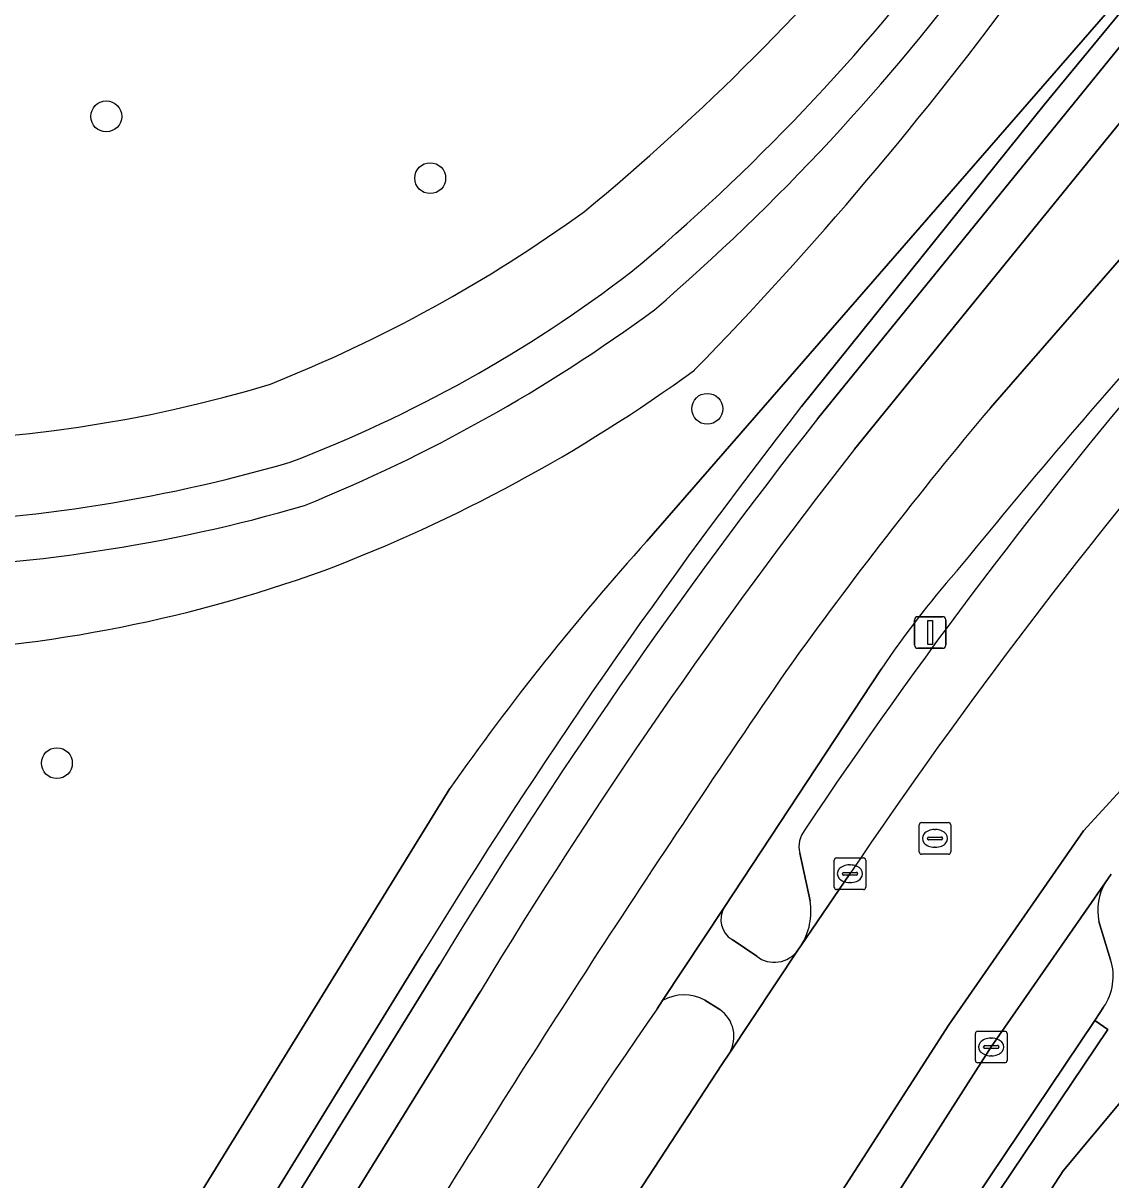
# Model space of a CAD drawing. Extents: x 162879 to 165540, y 384011 to 385181.
# Drawn here: x 164442.26 to 164476.72, y 384897.05 to 384933.68 of the extents above; entities that cross this region are included whole.
import ezdxf

# ---------------------------------------------------------------- set-up
doc = ezdxf.new("R2010")
doc.units = 0
for name, color, linetype in [('IMGEO_Boom', 7, 'Continuous'), ('IMGEO_Erf', 7, 'Continuous'), ('IMGEO_Fietspad_gesloten', 7, 'Continuous'), ('IMGEO_Fietspad_open', 7, 'Continuous'), ('IMGEO_Groenvoorziening', 7, 'Continuous'), ('IMGEO_Kolk', 7, 'Continuous'), ('IMGEO_Lichtmast', 7, 'Continuous'), ('IMGEO_Parkeervlak_open', 7, 'Continuous'), ('IMGEO_Rijbaan_lokaal_gesloten', 7, 'Continuous'), ('IMGEO_Rioolput', 7, 'Continuous'), ('IMGEO_Verkeerseiland_open', 7, 'Continuous'), ('IMGEO_Voetpad_gesloten', 7, 'Continuous'), ('IMGEO_Voetpad_open', 7, 'Continuous')]:
    doc.layers.add(name, color=color, linetype=linetype)

msp = doc.modelspace()

# ---------------------------------------------------------------- linework, layer by layer
at = {"layer": 'IMGEO_Boom'}
for centre in [(164444.894, 384930.728), (164455.157, 384928.773), (164463.933, 384921.469), (164443.331, 384910.246)]:
    msp.add_circle(centre, 0.489, dxfattribs=at)
at = {"layer": 'IMGEO_Erf'}
msp.add_lwpolyline([(164529.298, 384920.884), (164514.486, 384936.751), (164506.803, 384929.629), (164502.671, 384929.959), (164500, 384927.045), (164490.313, 384915.433), (164475.209, 384897.333), (164473.71, 384895.03), (164466.27, 384883.603), (164458.393, 384870.901), (164450.828, 384858.17), (164442.115, 384843.091), (164430.304, 384821.224), (164425.889, 384812.498), (164424.399, 384809.126), (164419.563, 384795.816), (164414.61, 384778.596)], dxfattribs=at)
at = {"layer": 'IMGEO_Fietspad_gesloten'}
for points in [[(164478.778, 384928.236), (164472.901, 384921.503)], [(164462.346, 384902.467), (164462.517, 384902.726), (164464.465, 384905.672), (164469.438, 384913.222)]]:
    msp.add_lwpolyline(points, dxfattribs=at)
for centre, radius, start, end in [((164638.379, 384781.239), 214.443, 138.12424, 140.95904), ((164577.211, 384833.884), 136.226, 139.96995, 144.37886), ((164494.591, 384896.274), 30.33, 138.652, 146.0282), ((164822.645, 384668.613), 432.08, 145.51947, 148.47611), ((164607.213, 384801.68), 176.478, 145.17301, 151.259)]:
    msp.add_arc(centre, radius, start, end, dxfattribs=at)
at = {"layer": 'IMGEO_Fietspad_open'}
for points in [[(164411.37, 384762.857), (164411.594, 384763.921), (164414.61, 384778.596), (164419.563, 384795.816), (164424.399, 384809.126), (164425.889, 384812.498), (164430.304, 384821.224), (164442.115, 384843.091), (164450.828, 384858.17), (164458.393, 384870.901), (164466.27, 384883.603), (164473.71, 384895.03), (164475.209, 384897.333), (164490.313, 384915.433), (164500, 384927.045), (164502.671, 384929.959), (164505.532, 384933.005), (164510.737, 384938.434), (164511.849, 384939.577), (164513.222, 384940.989), (164519.802, 384947.755)], [(164476.728, 384906.735), (164476.538, 384906.461)], [(164464.465, 384905.672), (164462.517, 384902.726)], [(164476.335, 384905.234), (164476.708, 384904.022)], [(164465.498, 384904.131), (164464.717, 384904.661)], [(164464.636, 384901.062), (164466.803, 384904.326)], [(164463.854, 384902.744), (164464.329, 384902.447)], [(164476.489, 384902.518), (164476.205, 384902.095), (164476.619, 384901.817), (164472.82, 384896.164), (164472.406, 384896.442), (164472.115, 384896), (164465.826, 384886.431), (164466.249, 384886.165), (164464.283, 384883.038), (164463.86, 384883.304), (164457.36, 384872.756), (164457.788, 384872.498), (164454.31, 384866.735), (164453.882, 384866.993), (164447.088, 384855.483)]]:
    msp.add_lwpolyline(points, dxfattribs=at)
for centre, radius, start, end in [((164478.099, 384905.572), 1.797, 150.355, 190.8567), ((164465.11, 384905.296), 0.747, 149.7451, 238.2474), ((164466.056, 384904.86), 0.918, 232.5645, 324.4326), ((164475.076, 384903.492), 1.716, 325.4332, 17.9973), ((164463.201, 384901.551), 1.36, 61.3314, 120.2112), ((164463.735, 384901.589), 1.043, 329.6724, 55.3239)]:
    msp.add_arc(centre, radius, start, end, dxfattribs=at)
at = {"layer": 'IMGEO_Groenvoorziening'}
for points in [[(164462.022, 384917.279), (164484.697, 384943.341), (164486.008, 384944.936), (164491.127, 384950.905), (164485.155, 384956.704), (164483.365, 384953.32), (164478.532, 384944.196), (164474.015, 384935.079)], [(164466.921, 384921.547), (164474.605, 384931.09), (164484.697, 384943.341), (164462.022, 384917.279)], [(164487.316, 384939.967), (164485.725, 384941.26), (164468.594, 384920.192)], [(164472.901, 384921.503), (164478.778, 384928.236)], [(164469.438, 384913.222), (164464.465, 384905.672)], [(164440.054, 384883.954), (164455.776, 384909.442)], [(164455.776, 384909.442), (164440.054, 384883.954)], [(164467.189, 384905.886), (164466.861, 384907.401)], [(164464.717, 384904.661), (164465.498, 384904.131)], [(164466.803, 384904.326), (164466.894, 384904.461)], [(164447.518, 384892.214), (164454.906, 384904.196)], [(164456.737, 384903.004), (164449.401, 384891.172)], [(164462.517, 384902.726), (164462.346, 384902.467)], [(164464.329, 384902.447), (164463.854, 384902.744)], [(164455.439, 384887.015), (164464.399, 384900.701), (164464.636, 384901.062)]]:
    msp.add_lwpolyline(points, dxfattribs=at)
for centre, radius, start, end in [((164410.857, 384987.215), 77.196, 309.58049, 320.36366), ((164410.857, 384987.215), 77.196, 309.58049, 320.36366), ((164419.966, 384975.63), 64.884, 309.81721, 323.07213), ((164417.215, 384976.981), 69.082, 310.70013, 323.50742), ((164380.531, 385003.61), 115.913, 315.72977, 323.75562), ((164380.531, 385003.61), 115.913, 315.72977, 323.75562), ((164433.124, 384964.935), 45.932, 291.6822, 305.8779), ((164433.124, 384964.935), 45.932, 291.6822, 305.8779), ((164435.324, 384960.108), 43.168, 290.9004, 307.3512), ((164431.968, 384965.755), 51.097, 292.0753, 306.3632), ((164638.379, 384781.239), 214.443, 138.12424, 140.95904), ((164601.093, 384818.692), 161.166, 139.38995, 146.29143), ((164433.93, 384963.386), 50.317, 290.7968, 306.0362), ((164433.93, 384963.386), 50.317, 290.7968, 306.0362), ((164437.912, 384962.34), 41.897, 252.863, 286.9034), ((164437.912, 384962.34), 41.897, 252.863, 286.9034), ((164612.201, 384808.11), 184.321, 142.01666, 148.58067), ((164577.211, 384833.884), 136.226, 139.96995, 144.37886), ((164606.493, 384812.38), 175.042, 141.98099, 148.81994), ((164436.967, 384966.893), 49.079, 255.5652, 286.2776), ((164437.073, 384966.915), 50.518, 255.564, 286.2047), ((164522.853, 384862.39), 81.934, 137.93938, 144.95173), ((164522.853, 384862.39), 81.934, 137.93938, 144.95173), ((164436.632, 384958.363), 44.667, 253.339, 289.8436), ((164436.632, 384958.363), 44.667, 253.339, 289.8436), ((164494.591, 384896.274), 30.33, 138.652, 146.0282), ((164822.645, 384668.613), 432.08, 145.51947, 148.47611), ((164467.666, 384907.607), 0.831, 140.6048, 194.321), ((164465.11, 384905.296), 0.747, 149.7451, 238.2474), ((164465.221, 384905.55), 1.997, 326.9345, 9.6735), ((164466.056, 384904.86), 0.918, 232.5645, 324.4326), ((164463.201, 384901.551), 1.36, 61.3314, 120.2112), ((164607.213, 384801.68), 176.478, 145.17301, 151.259), ((164463.735, 384901.589), 1.043, 329.6724, 55.3239)]:
    msp.add_arc(centre, radius, start, end, dxfattribs=at)
at = {"layer": 'IMGEO_Kolk'}
for p, q in [((164467.953, 384906.319), (164467.953, 384907.171)), ((164468.028, 384907.245), (164468.88, 384907.245)), ((164468.441, 384907.025), (164468.466, 384907.025)), ((164468.954, 384907.171), (164468.954, 384906.319)), ((164468.212, 384906.739), (164468.212, 384906.751)), ((164468.65, 384906.702), (164468.252, 384906.702)), ((164468.255, 384906.788), (164468.653, 384906.788)), ((164468.696, 384906.751), (164468.696, 384906.739)), ((164468.464, 384906.465), (164468.439, 384906.465)), ((164468.88, 384906.245), (164468.028, 384906.245)), ((164472.428, 384900.833), (164472.428, 384901.685)), ((164472.503, 384901.759), (164473.355, 384901.759)), ((164472.916, 384901.539), (164472.941, 384901.539)), ((164473.429, 384901.685), (164473.429, 384900.833)), ((164472.687, 384901.253), (164472.687, 384901.265)), ((164473.125, 384901.216), (164472.727, 384901.216)), ((164472.73, 384901.302), (164473.128, 384901.302)), ((164473.171, 384901.265), (164473.171, 384901.253)), ((164472.939, 384900.979), (164472.914, 384900.979)), ((164473.355, 384900.759), (164472.503, 384900.759))]:
    msp.add_line(p, q, dxfattribs=at)
for points in [[(164467.953, 384906.319), (164467.953, 384907.171)], [(164468.028, 384907.245), (164468.88, 384907.245)], [(164468.954, 384907.171), (164468.954, 384906.319)], [(164468.88, 384906.245), (164468.028, 384906.245)], [(164472.428, 384900.833), (164472.428, 384901.685)], [(164472.503, 384901.759), (164473.355, 384901.759)], [(164473.429, 384901.685), (164473.429, 384900.833)], [(164473.355, 384900.759), (164472.503, 384900.759)]]:
    msp.add_lwpolyline(points, dxfattribs=at)
for centre, radius, start, end in [((164468.03, 384907.169), 0.0765, 91.552, 178.448), ((164468.03, 384907.169), 0.0765, 91.552, 178.448), ((164468.878, 384907.169), 0.0765, 1.552, 88.448), ((164468.878, 384907.169), 0.0765, 1.552, 88.448), ((164468.252, 384906.748), 0.0403, 85.8775, 175.7526), ((164468.249, 384906.738), 0.0366, 178.938, 274.7102), ((164468.653, 384906.745), 0.043, 264.8664, 352.4533), ((164468.657, 384906.75), 0.0386, 1.7309, 96.639), ((164468.03, 384906.321), 0.0765, 181.552, 268.448), ((164468.03, 384906.321), 0.0765, 181.552, 268.448), ((164468.878, 384906.321), 0.0765, 271.552, 358.448), ((164468.878, 384906.321), 0.0765, 271.552, 358.448), ((164472.505, 384901.683), 0.0765, 91.552, 178.448), ((164472.505, 384901.683), 0.0765, 91.552, 178.448), ((164473.353, 384901.683), 0.0765, 1.552, 88.448), ((164473.353, 384901.683), 0.0765, 1.552, 88.448), ((164472.727, 384901.262), 0.0403, 85.8775, 175.7526), ((164472.724, 384901.252), 0.0366, 178.938, 274.7102), ((164473.128, 384901.259), 0.043, 264.8664, 352.4533), ((164473.132, 384901.264), 0.0386, 1.7309, 96.639), ((164472.505, 384900.835), 0.0765, 181.552, 268.448), ((164472.505, 384900.835), 0.0765, 181.552, 268.448), ((164473.353, 384900.835), 0.0765, 271.552, 358.448), ((164473.353, 384900.835), 0.0765, 271.552, 358.448)]:
    msp.add_arc(centre, radius, start, end, dxfattribs=at)
for centre, major_axis, ratio, start_param, end_param in [((164468.44, 384906.745), (-0.387, 0.002), 0.722429, 4.712389, 7.853982), ((164468.465, 384906.745), (-0.39, 0.002), 0.717154, 1.570796, 4.712389), ((164472.915, 384901.259), (-0.387, 0.002), 0.722429, 4.712389, 7.853982), ((164472.94, 384901.259), (-0.39, 0.002), 0.717154, 1.570796, 4.712389)]:
    msp.add_ellipse(centre, major_axis=major_axis, ratio=ratio, start_param=start_param, end_param=end_param, dxfattribs=at)
at = {"layer": 'IMGEO_Lichtmast'}
for p, q in [((164470.499, 384913.985), (164470.499, 384914.785)), ((164470.499, 384914.785), (164470.499, 384913.985)), ((164470.599, 384914.885), (164471.389, 384914.885)), ((164471.389, 384914.885), (164470.599, 384914.885)), ((164471.489, 384914.785), (164471.489, 384913.985)), ((164471.489, 384913.985), (164471.489, 384914.785)), ((164471.389, 384913.885), (164470.599, 384913.885)), ((164470.599, 384913.885), (164471.389, 384913.885))]:
    msp.add_line(p, q, dxfattribs=at)
msp.add_lwpolyline([(164470.919, 384914.76), (164471.069, 384914.76), (164471.069, 384914.01), (164470.919, 384914.01), (164470.919, 384914.76)], dxfattribs=at)
for centre, start, end in [((164470.599, 384914.785), 90, 180), ((164470.599, 384914.785), 90, 180), ((164471.389, 384914.785), 0, 90), ((164471.389, 384914.785), 360, 90), ((164470.599, 384913.985), 180, 270), ((164470.599, 384913.985), 180, 270), ((164471.389, 384913.985), 270, 0), ((164471.389, 384913.985), 270, 0)]:
    msp.add_arc(centre, 0.1, start, end, dxfattribs=at)
at = {"layer": 'IMGEO_Parkeervlak_open'}
for points in [[(164466.861, 384907.401), (164467.189, 384905.886)], [(164466.894, 384904.461), (164468.454, 384906.745)], [(164476.538, 384906.461), (164472.931, 384901.262), (164470.273, 384897.119), (164457.492, 384877.201), (164449.591, 384864.231), (164441.661, 384850.736), (164437.347, 384843.111), (164429.393, 384828.507), (164424.366, 384818.895), (164420.582, 384810.694), (164417.221, 384801.957), (164413.774, 384791.048), (164411.542, 384783.001), (164409.229, 384771.64)], [(164476.708, 384904.022), (164476.335, 384905.234)], [(164425.058, 384815.408), (164426.677, 384818.505), (164431.656, 384828.03), (164433.112, 384830.686), (164437.068, 384837.994), (164438.997, 384841.49), (164443.482, 384849.258), (164447.088, 384855.483), (164453.882, 384866.993), (164457.36, 384872.756), (164463.86, 384883.304), (164465.826, 384886.431), (164472.115, 384896), (164472.406, 384896.442), (164476.205, 384902.095), (164476.489, 384902.518)]]:
    msp.add_lwpolyline(points, dxfattribs=at)
for centre, radius, start, end in [((164601.093, 384818.692), 161.166, 139.38995, 146.29143), ((164611.306, 384810.276), 172.374, 139.48192, 145.96871), ((164467.666, 384907.607), 0.831, 140.6048, 194.321), ((164478.099, 384905.572), 1.797, 150.355, 190.8567), ((164465.221, 384905.55), 1.997, 326.9345, 9.6735), ((164475.076, 384903.492), 1.716, 325.4332, 17.9973)]:
    msp.add_arc(centre, radius, start, end, dxfattribs=at)
at = {"layer": 'IMGEO_Rijbaan_lokaal_gesloten'}
for points in [[(164430.673, 384833.693), (164447.441, 384863.285), (164464.442, 384890.858), (164468.976, 384897.91), (164471.584, 384901.964), (164475.854, 384908.1), (164481.056, 384913.77), (164487.538, 384920.685), (164488.058, 384921.24), (164488.222, 384921.429), (164498.545, 384933.029), (164498.796, 384933.297), (164500, 384934.586), (164503.392, 384938.251), (164505.447, 384940.384), (164506.907, 384941.914), (164512.973, 384948.151), (164513.847, 384949.055), (164517.126, 384952.444), (164518.037, 384953.391), (164520.096, 384955.513), (164523.598, 384959.073), (164534.339, 384969.992)], [(164487.538, 384920.685), (164481.056, 384913.77), (164475.854, 384908.1), (164471.584, 384901.964), (164468.976, 384897.91), (164464.442, 384890.858), (164447.441, 384863.285), (164430.673, 384833.693), (164423.298, 384819.712), (164419.028, 384810.315), (164414.758, 384799.053), (164410.876, 384786.043)], [(164468.454, 384906.745), (164466.894, 384904.461), (164466.803, 384904.326), (164464.636, 384901.062), (164464.399, 384900.701), (164455.439, 384887.015), (164447.387, 384874.069), (164445.403, 384870.831), (164445.025, 384870.196), (164435.252, 384852.178), (164430.361, 384843.091), (164425.703, 384834.781), (164419.027, 384821.81), (164415.456, 384814.509), (164412.584, 384807.324), (164410.1, 384800.062), (164405.946, 384786.587)], [(164472.931, 384901.262), (164476.538, 384906.461), (164476.728, 384906.735)], [(164413.774, 384791.048), (164417.221, 384801.957), (164420.582, 384810.694), (164424.366, 384818.895), (164429.393, 384828.507), (164437.347, 384843.111), (164441.661, 384850.736), (164449.591, 384864.231), (164457.492, 384877.201), (164470.273, 384897.119), (164472.931, 384901.262)]]:
    msp.add_lwpolyline(points, dxfattribs=at)
msp.add_arc((164611.306, 384810.276), 172.374, 139.48192, 145.96871, dxfattribs=at)
at = {"layer": 'IMGEO_Rioolput'}
for p, q in [((164470.646, 384907.438), (164470.646, 384908.29)), ((164470.721, 384908.364), (164471.573, 384908.364)), ((164471.134, 384908.144), (164471.159, 384908.144)), ((164471.647, 384908.29), (164471.647, 384907.438)), ((164470.905, 384907.858), (164470.905, 384907.87)), ((164471.343, 384907.821), (164470.945, 384907.821)), ((164470.948, 384907.907), (164471.346, 384907.907)), ((164471.389, 384907.87), (164471.389, 384907.858)), ((164471.157, 384907.584), (164471.132, 384907.584)), ((164471.573, 384907.364), (164470.721, 384907.364))]:
    msp.add_line(p, q, dxfattribs=at)
for points in [[(164470.646, 384907.438), (164470.646, 384908.29)], [(164470.721, 384908.364), (164471.573, 384908.364)], [(164471.647, 384908.29), (164471.647, 384907.438)], [(164471.573, 384907.364), (164470.721, 384907.364)]]:
    msp.add_lwpolyline(points, dxfattribs=at)
for centre, radius, start, end in [((164470.723, 384908.288), 0.0765, 91.552, 178.448), ((164470.723, 384908.288), 0.0765, 91.552, 178.448), ((164471.571, 384908.288), 0.0765, 1.552, 88.448), ((164471.571, 384908.288), 0.0765, 1.552, 88.448), ((164470.945, 384907.867), 0.0403, 85.8775, 175.7526), ((164470.942, 384907.857), 0.0366, 178.938, 274.7102), ((164471.346, 384907.864), 0.043, 264.8664, 352.4533), ((164471.35, 384907.869), 0.0386, 1.7309, 96.639), ((164470.723, 384907.44), 0.0765, 181.552, 268.448), ((164470.723, 384907.44), 0.0765, 181.552, 268.448), ((164471.571, 384907.44), 0.0765, 271.552, 358.448), ((164471.571, 384907.44), 0.0765, 271.552, 358.448)]:
    msp.add_arc(centre, radius, start, end, dxfattribs=at)
for centre, major_axis, ratio, start_param, end_param in [((164471.133, 384907.864), (-0.387, 0.002), 0.722429, 4.712389, 7.853982), ((164471.158, 384907.864), (-0.39, 0.002), 0.717154, 1.570796, 4.712389)]:
    msp.add_ellipse(centre, major_axis=major_axis, ratio=ratio, start_param=start_param, end_param=end_param, dxfattribs=at)
at = {"layer": 'IMGEO_Verkeerseiland_open'}
for points in [[(164485.178, 384942.999), (164486.438, 384944.55), (164491.564, 384950.48), (164491.127, 384950.905), (164486.008, 384944.936), (164484.697, 384943.341), (164474.605, 384931.09), (164466.921, 384921.547)], [(164467.426, 384921.156), (164485.178, 384942.999)], [(164454.906, 384904.196), (164447.518, 384892.214)], [(164448.06, 384891.896), (164455.448, 384903.863)]]:
    msp.add_lwpolyline(points, dxfattribs=at)
for centre, radius, start, end in [((164612.201, 384808.11), 184.321, 142.01666, 148.58067), ((164603.608, 384814.035), 173.264, 141.81127, 148.7719)]:
    msp.add_arc(centre, radius, start, end, dxfattribs=at)
at = {"layer": 'IMGEO_Voetpad_gesloten'}
for centre, radius, start, end in [((164419.966, 384975.63), 64.884, 309.81721, 323.07213), ((164417.215, 384976.981), 69.082, 310.70013, 323.50742), ((164435.324, 384960.108), 43.168, 290.9004, 307.3512), ((164431.968, 384965.755), 51.097, 292.0753, 306.3632), ((164436.967, 384966.893), 49.079, 255.5652, 286.2776), ((164437.073, 384966.915), 50.518, 255.564, 286.2047)]:
    msp.add_arc(centre, radius, start, end, dxfattribs=at)
at = {"layer": 'IMGEO_Voetpad_open'}
for points in [[(164493.232, 384949.962), (164494.342, 384951.014), (164493.131, 384952.193), (164491.564, 384950.48), (164486.438, 384944.55), (164485.178, 384942.999), (164467.426, 384921.156)], [(164468.594, 384920.192), (164485.725, 384941.26), (164487.316, 384939.967), (164489.277, 384944.367)], [(164455.448, 384903.863), (164448.06, 384891.896)], [(164449.401, 384891.172), (164456.737, 384903.004)]]:
    msp.add_lwpolyline(points, dxfattribs=at)
msp.add_lwpolyline([(164476.205, 384902.095), (164472.406, 384896.442), (164472.82, 384896.164), (164476.619, 384901.817)], close=True, dxfattribs=at)
for centre, radius, start, end in [((164603.608, 384814.035), 173.264, 141.81127, 148.7719), ((164606.493, 384812.38), 175.042, 141.98099, 148.81994)]:
    msp.add_arc(centre, radius, start, end, dxfattribs=at)

doc.saveas('drawing.dxf')
